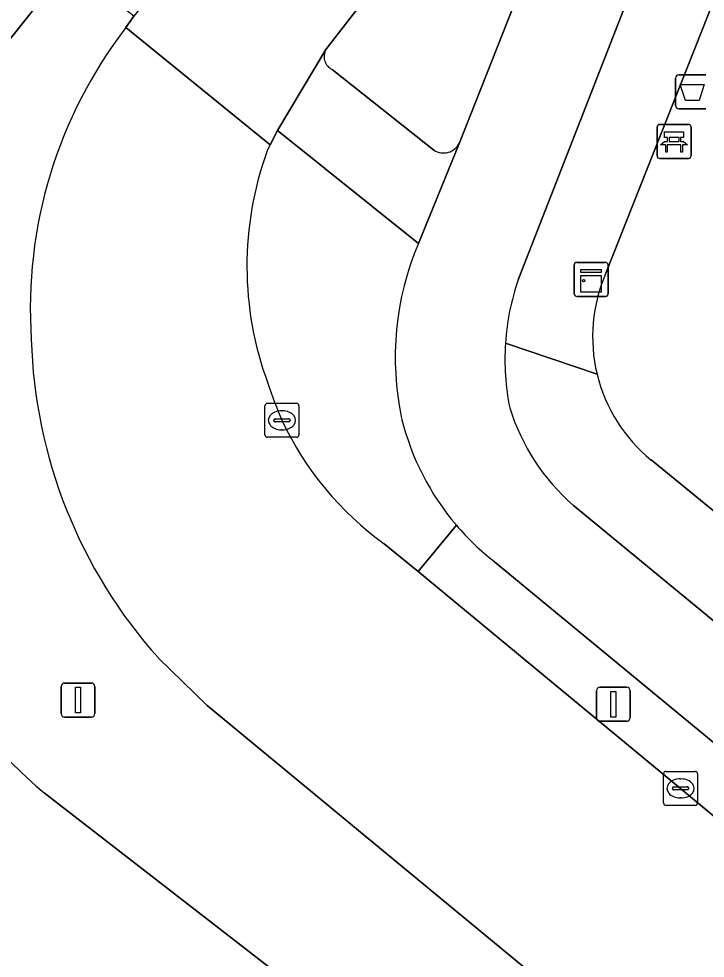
# Model space of a CAD drawing. Extents: x 162989 to 165008, y 383432 to 384338.
# Drawn here: x 164306.15 to 164326.35, y 383624.89 to 383652.51 of the extents above; entities that cross this region are included whole.
import ezdxf

# ---------------------------------------------------------------- set-up
doc = ezdxf.new("R2010")
doc.units = 0
for name, color, linetype in [('IMGEO_Afvalbak', 7, 'Continuous'), ('IMGEO_Bank', 7, 'Continuous'), ('IMGEO_Fietspad_open', 7, 'Continuous'), ('IMGEO_Groenvoorziening', 7, 'Continuous'), ('IMGEO_Kast', 7, 'Continuous'), ('IMGEO_Kolk', 7, 'Continuous'), ('IMGEO_Lichtmast', 7, 'Continuous'), ('IMGEO_Rijbaan_lokaal_open', 7, 'Continuous'), ('IMGEO_Verkeerseiland_open', 7, 'Continuous'), ('IMGEO_Voetpad_open', 7, 'Continuous')]:
    doc.layers.add(name, color=color, linetype=linetype)

msp = doc.modelspace()

# ---------------------------------------------------------------- linework, layer by layer
at = {"layer": 'IMGEO_Afvalbak'}
for p, q in [((164325.475, 383649.964), (164325.475, 383650.764)), ((164325.475, 383650.764), (164325.475, 383649.964)), ((164325.575, 383650.864), (164326.365, 383650.864)), ((164326.365, 383650.864), (164325.575, 383650.864)), ((164326.365, 383649.864), (164325.575, 383649.864)), ((164325.575, 383649.864), (164326.365, 383649.864))]:
    msp.add_line(p, q, dxfattribs=at)
msp.add_lwpolyline([(164325.618, 383650.578), (164326.322, 383650.578), (164326.173, 383650.108), (164325.767, 383650.108), (164325.618, 383650.578)], dxfattribs=at)
for centre, start, end in [((164325.575, 383650.764), 90, 180), ((164325.575, 383650.764), 90, 180), ((164325.575, 383649.964), 180, 270), ((164325.575, 383649.964), 180, 270)]:
    msp.add_arc(centre, 0.1, start, end, dxfattribs=at)
at = {"layer": 'IMGEO_Bank'}
for p, q in [((164325.009, 383649.404), (164325.85, 383649.404)), ((164325.85, 383649.404), (164325.009, 383649.404)), ((164324.934, 383648.479), (164324.934, 383649.32)), ((164324.934, 383649.32), (164324.934, 383648.479)), ((164325.934, 383649.329), (164325.934, 383648.488)), ((164325.934, 383648.488), (164325.934, 383649.329)), ((164325.631, 383648.802), (164325.238, 383648.802)), ((164325.243, 383648.91), (164325.243, 383649.016)), ((164325.287, 383649.016), (164325.287, 383648.91)), ((164325.575, 383649.022), (164325.293, 383649.022)), ((164325.293, 383648.904), (164325.575, 383648.904)), ((164325.581, 383648.91), (164325.581, 383649.016)), ((164325.625, 383649.016), (164325.625, 383648.91)), ((164325.859, 383648.404), (164325.018, 383648.404)), ((164325.018, 383648.404), (164325.859, 383648.404))]:
    msp.add_line(p, q, dxfattribs=at)
for points in [[(164325.237, 383649.022), (164325.151, 383649.022), (164325.151, 383649.183), (164325.714, 383649.183), (164325.714, 383649.022), (164325.631, 383649.022)], [(164325.181, 383648.802), (164325.039, 383648.802), (164325.151, 383648.904), (164325.237, 383648.904)], [(164325.231, 383648.795), (164325.231, 383648.588), (164325.188, 383648.588), (164325.188, 383648.795)], [(164325.631, 383648.904), (164325.714, 383648.904), (164325.826, 383648.802), (164325.687, 383648.802)], [(164325.681, 383648.795), (164325.681, 383648.588), (164325.637, 383648.588), (164325.637, 383648.795)]]:
    msp.add_lwpolyline(points, dxfattribs=at)
for centre, radius, start, end in [((164325.012, 383649.326), 0.0779, 92.4484, 184.2845), ((164325.012, 383649.326), 0.0779, 92.4484, 184.2845), ((164325.856, 383649.326), 0.0779, 2.4484, 94.2845), ((164325.856, 383649.326), 0.0779, 2.4484, 94.2845), ((164325.181, 383648.795), 0.00671, 2.8957, 87.1043), ((164325.238, 383648.795), 0.00671, 92.8957, 177.1043), ((164325.236, 383649.015), 0.00671, 2.8957, 87.1043), ((164325.236, 383648.911), 0.00671, 272.8957, 357.1043), ((164325.293, 383649.015), 0.00671, 92.8957, 177.1043), ((164325.293, 383648.911), 0.00671, 182.8957, 267.1043), ((164325.575, 383649.015), 0.00671, 2.8957, 87.1043), ((164325.575, 383648.911), 0.00671, 272.8957, 357.1043), ((164325.632, 383649.015), 0.00671, 92.8957, 177.1043), ((164325.632, 383648.911), 0.00671, 182.8957, 267.1043), ((164325.63, 383648.795), 0.00671, 2.8957, 87.1043), ((164325.687, 383648.795), 0.00671, 92.8957, 177.1043), ((164325.012, 383648.482), 0.0779, 182.4484, 274.2845), ((164325.012, 383648.482), 0.0779, 182.4484, 274.2845), ((164325.856, 383648.482), 0.0779, 272.4484, 4.2845), ((164325.856, 383648.482), 0.0779, 272.4484, 4.2845)]:
    msp.add_arc(centre, radius, start, end, dxfattribs=at)
at = {"layer": 'IMGEO_Fietspad_open'}
for points in [[(164320.846, 383644.831), (164327.315, 383661.383), (164324.5, 383662.467), (164319.123, 383648.859), (164317.914, 383645.907)], [(164362.228, 383605.446), (164340.418, 383623.433), (164322.475, 383638.205)], [(164320.149, 383636.549), (164338.569, 383621.368), (164355.855, 383607.134), (164360.495, 383603.371), (164385.072, 383583.018), (164402.919, 383568.352), (164414.101, 383559.114), (164416.06, 383557.479), (164422.791, 383551.963)]]:
    msp.add_lwpolyline(points, dxfattribs=at)
for centre, radius, start, end in [((164325.821, 383642.549), 8.591, 156.9874, 191.9973), ((164327.628, 383642.5), 7.171, 161.0335, 176.252), ((164327.684, 383642.501), 7.227, 176.2838, 191.3845), ((164326.555, 383642.92), 6.235, 197.2251, 229.1351), ((164324.87, 383642.6), 7.675, 193.8496, 220.4557), ((164324.812, 383642.541), 7.592, 220.4008, 232.1104)]:
    msp.add_arc(centre, radius, start, end, dxfattribs=at)
at = {"layer": 'IMGEO_Groenvoorziening'}
for points in [[(164339.277, 383672.096), (164335.031, 383673.998), (164331.468, 383665.322), (164323.427, 383645.035)], [(164324.761, 383639.538), (164328.141, 383636.783), (164337.611, 383628.967), (164337.824, 383644.626), (164339.277, 383672.096)], [(164317.914, 383645.907), (164313.766, 383649.226), (164313.553, 383648.801), (164313.466, 383648.627)], [(164316.909, 383637.077), (164317.903, 383636.257), (164319.03, 383637.62)], [(164319.03, 383637.62), (164317.903, 383636.257), (164325.626, 383629.883), (164340.651, 383617.399), (164354.766, 383605.857), (164355.855, 383607.134), (164338.569, 383621.368), (164320.149, 383636.549)]]:
    msp.add_lwpolyline(points, dxfattribs=at)
for centre, radius, start, end in [((164322.781, 383645.233), 9.914, 159.9802, 200.3048), ((164325.821, 383642.549), 8.591, 156.9874, 191.9973), ((164327.722, 383643.165), 4.685, 156.4694, 193.6111), ((164327.713, 383643.164), 4.676, 193.634, 230.849), ((164325.398, 383645.715), 12.543, 198.2188, 203.6195), ((164322.32, 383644.632), 9.293, 205.1074, 234.3913), ((164324.87, 383642.6), 7.675, 193.8496, 220.4557), ((164324.812, 383642.541), 7.592, 220.4008, 232.1104)]:
    msp.add_arc(centre, radius, start, end, dxfattribs=at)
at = {"layer": 'IMGEO_Kast'}
for p, q in [((164322.495, 383644.422), (164322.495, 383645.263)), ((164322.495, 383645.263), (164322.495, 383644.422)), ((164322.57, 383645.347), (164323.411, 383645.347)), ((164323.411, 383645.347), (164322.57, 383645.347)), ((164323.495, 383645.272), (164323.495, 383644.431)), ((164323.495, 383644.431), (164323.495, 383645.272)), ((164323.42, 383644.347), (164322.579, 383644.347)), ((164322.579, 383644.347), (164323.42, 383644.347))]:
    msp.add_line(p, q, dxfattribs=at)
for points in [[(164322.69, 383645.137), (164323.29, 383645.137), (164323.29, 383645.052), (164322.69, 383645.052), (164322.69, 383645.137)], [(164322.69, 383644.962), (164323.29, 383644.962), (164323.29, 383644.473), (164322.69, 383644.473), (164322.69, 383644.962)]]:
    msp.add_lwpolyline(points, dxfattribs=at)
msp.add_circle((164322.774, 383644.811), 0.0377, dxfattribs=at)
for centre, start, end in [((164322.573, 383645.269), 92.4484, 184.2845), ((164322.573, 383645.269), 92.4484, 184.2845), ((164323.417, 383645.269), 2.4484, 94.2845), ((164323.417, 383645.269), 2.4484, 94.2845), ((164322.573, 383644.425), 182.4484, 274.2845), ((164322.573, 383644.425), 182.4484, 274.2845), ((164323.417, 383644.425), 272.4484, 4.2845), ((164323.417, 383644.425), 272.4484, 4.2845)]:
    msp.add_arc(centre, 0.0779, start, end, dxfattribs=at)
at = {"layer": 'IMGEO_Kolk'}
for p, q in [((164313.396, 383640.279), (164313.396, 383641.131)), ((164313.471, 383641.205), (164314.323, 383641.205)), ((164314.397, 383641.131), (164314.397, 383640.279)), ((164313.884, 383640.985), (164313.909, 383640.985)), ((164313.655, 383640.699), (164313.655, 383640.711)), ((164314.093, 383640.662), (164313.695, 383640.662)), ((164313.698, 383640.748), (164314.096, 383640.748)), ((164314.139, 383640.711), (164314.139, 383640.699)), ((164313.907, 383640.425), (164313.882, 383640.425)), ((164314.323, 383640.205), (164313.471, 383640.205)), ((164325.125, 383629.457), (164325.125, 383630.309)), ((164325.2, 383630.383), (164326.052, 383630.383)), ((164326.126, 383630.309), (164326.126, 383629.457)), ((164325.613, 383630.163), (164325.638, 383630.163)), ((164325.384, 383629.877), (164325.384, 383629.889)), ((164325.822, 383629.84), (164325.424, 383629.84)), ((164325.427, 383629.926), (164325.825, 383629.926)), ((164325.868, 383629.889), (164325.868, 383629.877)), ((164325.636, 383629.603), (164325.611, 383629.603)), ((164326.052, 383629.383), (164325.2, 383629.383))]:
    msp.add_line(p, q, dxfattribs=at)
for points in [[(164313.396, 383640.279), (164313.396, 383641.131)], [(164313.471, 383641.205), (164314.323, 383641.205)], [(164314.397, 383641.131), (164314.397, 383640.279)], [(164314.323, 383640.205), (164313.471, 383640.205)], [(164325.125, 383629.457), (164325.125, 383630.309)], [(164325.2, 383630.383), (164326.052, 383630.383)], [(164326.126, 383630.309), (164326.126, 383629.457)], [(164326.052, 383629.383), (164325.2, 383629.383)]]:
    msp.add_lwpolyline(points, dxfattribs=at)
for centre, radius, start, end in [((164313.473, 383641.129), 0.0765, 91.552, 178.448), ((164313.473, 383641.129), 0.0765, 91.552, 178.448), ((164314.321, 383641.129), 0.0765, 1.552, 88.448), ((164314.321, 383641.129), 0.0765, 1.552, 88.448), ((164313.695, 383640.708), 0.0403, 85.8775, 175.7526), ((164313.692, 383640.698), 0.0366, 178.938, 274.7102), ((164314.096, 383640.705), 0.043, 264.8664, 352.4533), ((164314.1, 383640.71), 0.0386, 1.7309, 96.639), ((164313.473, 383640.281), 0.0765, 181.552, 268.448), ((164313.473, 383640.281), 0.0765, 181.552, 268.448), ((164314.321, 383640.281), 0.0765, 271.552, 358.448), ((164314.321, 383640.281), 0.0765, 271.552, 358.448), ((164325.202, 383630.307), 0.0765, 91.552, 178.448), ((164325.202, 383630.307), 0.0765, 91.552, 178.448), ((164326.05, 383630.307), 0.0765, 1.552, 88.448), ((164326.05, 383630.307), 0.0765, 1.552, 88.448), ((164325.424, 383629.886), 0.0403, 85.8775, 175.7526), ((164325.421, 383629.876), 0.0366, 178.938, 274.7102), ((164325.825, 383629.883), 0.043, 264.8664, 352.4533), ((164325.829, 383629.888), 0.0386, 1.7309, 96.639), ((164325.202, 383629.459), 0.0765, 181.552, 268.448), ((164325.202, 383629.459), 0.0765, 181.552, 268.448), ((164326.05, 383629.459), 0.0765, 271.552, 358.448), ((164326.05, 383629.459), 0.0765, 271.552, 358.448)]:
    msp.add_arc(centre, radius, start, end, dxfattribs=at)
for centre, major_axis, ratio, start_param, end_param in [((164313.883, 383640.705), (-0.387, 0.002), 0.722429, 4.712389, 7.853982), ((164313.908, 383640.705), (-0.39, 0.002), 0.717154, 1.570796, 4.712389), ((164325.612, 383629.883), (-0.387, 0.002), 0.722429, 4.712389, 7.853982), ((164325.637, 383629.883), (-0.39, 0.002), 0.717154, 1.570796, 4.712389)]:
    msp.add_ellipse(centre, major_axis=major_axis, ratio=ratio, start_param=start_param, end_param=end_param, dxfattribs=at)
at = {"layer": 'IMGEO_Lichtmast'}
for p, q in [((164307.4, 383632.082), (164307.4, 383632.882)), ((164307.4, 383632.882), (164307.4, 383632.082)), ((164307.5, 383632.982), (164308.29, 383632.982)), ((164308.29, 383632.982), (164307.5, 383632.982)), ((164308.39, 383632.882), (164308.39, 383632.082)), ((164308.39, 383632.082), (164308.39, 383632.882)), ((164323.255, 383632.856), (164324.045, 383632.856)), ((164324.045, 383632.856), (164323.255, 383632.856)), ((164323.155, 383631.956), (164323.155, 383632.756)), ((164323.155, 383632.756), (164323.155, 383631.956)), ((164324.145, 383632.756), (164324.145, 383631.956)), ((164324.145, 383631.956), (164324.145, 383632.756)), ((164308.29, 383631.982), (164307.5, 383631.982)), ((164307.5, 383631.982), (164308.29, 383631.982)), ((164324.045, 383631.856), (164323.255, 383631.856)), ((164323.255, 383631.856), (164324.045, 383631.856))]:
    msp.add_line(p, q, dxfattribs=at)
for points in [[(164307.82, 383632.857), (164307.97, 383632.857), (164307.97, 383632.107), (164307.82, 383632.107), (164307.82, 383632.857)], [(164323.575, 383632.731), (164323.725, 383632.731), (164323.725, 383631.981), (164323.575, 383631.981), (164323.575, 383632.731)]]:
    msp.add_lwpolyline(points, dxfattribs=at)
for centre, start, end in [((164307.5, 383632.882), 90, 180), ((164307.5, 383632.882), 90, 180), ((164308.29, 383632.882), 0, 90), ((164308.29, 383632.882), 360, 90), ((164323.255, 383632.756), 90, 180), ((164323.255, 383632.756), 90, 180), ((164324.045, 383632.756), 0, 90), ((164324.045, 383632.756), 360, 90), ((164307.5, 383632.082), 180, 270), ((164307.5, 383632.082), 180, 270), ((164308.29, 383632.082), 270, 0), ((164308.29, 383632.082), 270, 0), ((164323.255, 383631.956), 180, 270), ((164323.255, 383631.956), 180, 270), ((164324.045, 383631.956), 270, 0), ((164324.045, 383631.956), 270, 0)]:
    msp.add_arc(centre, 0.1, start, end, dxfattribs=at)
at = {"layer": 'IMGEO_Rijbaan_lokaal_open'}
for points in [[(164321.859, 383668.194), (164311.308, 383654.795), (164309.539, 383652.585), (164309.308, 383652.249), (164313.553, 383648.801), (164313.766, 383649.226), (164315.193, 383651.608), (164320.576, 383658.546), (164323.6, 383662.773)], [(164303.208, 383648.197), (164304.304, 383649.916), (164307.359, 383653.76), (164302.296, 383657.849), (164298.911, 383653.493), (164297.714, 383651.931), (164296.04, 383649.855)], [(164313.466, 383648.627), (164313.553, 383648.801), (164309.308, 383652.249)], [(164389.87, 383576.898), (164383.953, 383581.788), (164373.222, 383590.611), (164359.422, 383602.03), (164357.399, 383603.704), (164354.766, 383605.857), (164340.651, 383617.399), (164325.626, 383629.883), (164317.903, 383636.257), (164316.909, 383637.077)], [(164310.261, 383633.717), (164311.699, 383632.318), (164340.328, 383608.693), (164378.281, 383577.397)], [(164377.671, 383576.644), (164364.659, 383585.957), (164357.332, 383591.28), (164348.482, 383597.925), (164329.319, 383612.508), (164318.139, 383621.056), (164306.902, 383629.75)]]:
    msp.add_lwpolyline(points, dxfattribs=at)
for centre, radius, start, end in [((164320.039, 383643.982), 13.546, 142.3887, 183.7737), ((164322.781, 383645.233), 9.914, 159.9802, 200.3048), ((164321.184, 383643.507), 14.668, 181.6273, 221.868), ((164325.398, 383645.715), 12.543, 198.2188, 203.6195), ((164322.32, 383644.632), 9.293, 205.1074, 234.3913), ((164316.682, 383641.34), 15.165, 191.5534, 229.8427)]:
    msp.add_arc(centre, radius, start, end, dxfattribs=at)
at = {"layer": 'IMGEO_Verkeerseiland_open'}
for points in [[(164323.6, 383662.773), (164320.576, 383658.546), (164315.193, 383651.608)], [(164319.123, 383648.859), (164324.5, 383662.467)], [(164309.308, 383652.249), (164309.539, 383652.585), (164307.645, 383654.093), (164307.359, 383653.76), (164304.304, 383649.916), (164303.208, 383648.197)], [(164315.377, 383651.019), (164318.369, 383648.648)], [(164378.281, 383577.397), (164340.328, 383608.693), (164311.699, 383632.318), (164310.261, 383633.717)], [(164306.902, 383629.75), (164318.139, 383621.056), (164329.319, 383612.508), (164348.482, 383597.925), (164357.332, 383591.28), (164364.659, 383585.957), (164377.671, 383576.644)]]:
    msp.add_lwpolyline(points, dxfattribs=at)
for centre, radius, start, end in [((164320.039, 383643.982), 13.546, 142.3887, 183.7737), ((164315.554, 383651.397), 0.418, 149.723, 244.974), ((164318.652, 383649.088), 0.524, 237.2446, 334.023), ((164321.184, 383643.507), 14.668, 181.6273, 221.868), ((164316.682, 383641.34), 15.165, 191.5534, 229.8427)]:
    msp.add_arc(centre, radius, start, end, dxfattribs=at)
at = {"layer": 'IMGEO_Voetpad_open'}
for points in [[(164323.427, 383645.035), (164331.468, 383665.322), (164335.031, 383673.998), (164336.125, 383676.662), (164337.026, 383678.397), (164338.786, 383683.595)], [(164334.383, 383679.248), (164327.315, 383661.383), (164320.846, 383644.831)], [(164315.193, 383651.608), (164313.766, 383649.226), (164317.914, 383645.907), (164319.123, 383648.859)], [(164318.369, 383648.648), (164315.377, 383651.019)], [(164320.472, 383642.969), (164323.169, 383642.062)], [(164323.169, 383642.062), (164320.472, 383642.969)], [(164342.325, 383625.076), (164342.195, 383625.183), (164340.255, 383626.784), (164337.611, 383628.967), (164328.141, 383636.783), (164324.761, 383639.538)], [(164322.475, 383638.205), (164340.418, 383623.433), (164362.228, 383605.446), (164386.954, 383585.032), (164405.287, 383569.915), (164417.789, 383559.607), (164429.037, 383550.342), (164429.773, 383549.72), (164430.566, 383549.073), (164430.849, 383549.393), (164432.464, 383550.83), (164429.74, 383553.077), (164419.421, 383561.588), (164406.935, 383571.831), (164405.306, 383573.211), (164388.61, 383586.991), (164362.648, 383608.377), (164361.014, 383609.748), (164342.325, 383625.076)]]:
    msp.add_lwpolyline(points, dxfattribs=at)
for centre, radius, start, end in [((164315.554, 383651.397), 0.418, 149.723, 244.974), ((164318.652, 383649.088), 0.524, 237.2446, 334.023), ((164327.722, 383643.165), 4.685, 156.4694, 193.6111), ((164327.628, 383642.5), 7.171, 161.0335, 176.252), ((164327.684, 383642.501), 7.227, 176.2838, 191.3845), ((164327.713, 383643.164), 4.676, 193.634, 230.849), ((164326.555, 383642.92), 6.235, 197.2251, 229.1351)]:
    msp.add_arc(centre, radius, start, end, dxfattribs=at)

doc.saveas('drawing.dxf')
